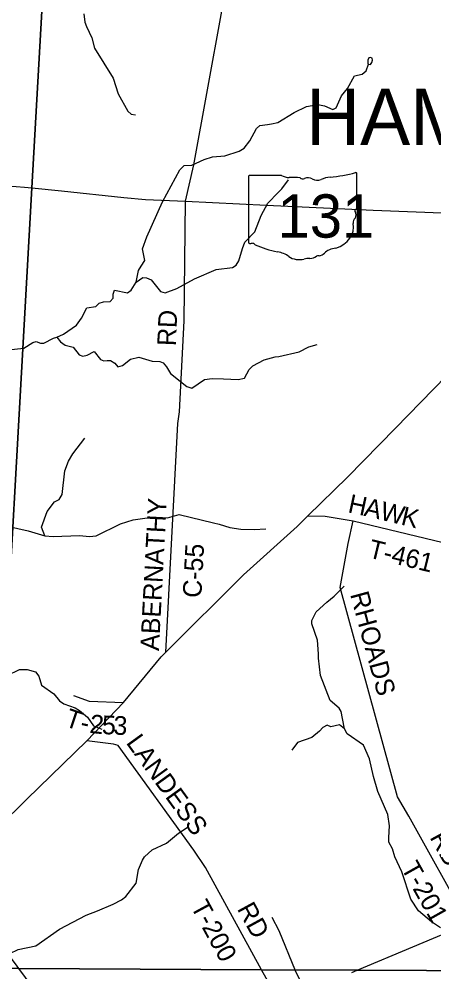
# Model space of a CAD drawing. Extents: x 1525783 to 1900577, y 218250 to 627376.
# Drawn here: x 1605912 to 1612574, y 406047 to 421352 of the extents above; entities that cross this region are included whole.
import ezdxf

# ---------------------------------------------------------------- set-up
doc = ezdxf.new("R2010")
doc.units = 0
for name, color, linetype in [('GM_X_County_Road', 7, 'Continuous'), ('GM_X_County_Road_Text', 7, 'Continuous'), ('GM_X_Minor_Lake', 7, 'Continuous'), ('GM_X_Minor_River', 7, 'Continuous'), ('GM_X_State_Location', 7, 'Continuous'), ('GM_X_State_Route', 7, 'Continuous'), ('GM_X_State_Shield', 7, 'Continuous'), ('GM_X_Township', 7, 'Continuous'), ('GM_X_Township_Road', 7, 'Continuous'), ('GM_X_Township_Road_Text', 7, 'Continuous'), ('GM_X_Township_Text', 7, 'Continuous')]:
    doc.layers.add(name, color=color, linetype=linetype)

msp = doc.modelspace()

# ---------------------------------------------------------------- linework, layer by layer
at = {"layer": 'GM_X_County_Road'}
for points in [[(1608269, 411183), (1608464, 414858), (1608487, 415045), (1608565, 416503), (1608586, 418427), (1608716, 419011), (1609385, 422687)], [(1611256, 406038), (1611342, 406074), (1613127, 406826), (1613947, 407230), (1615231, 407863), (1616608, 408515), (1617145, 408715), (1617473, 408841), (1617964, 408964), (1618317, 409077), (1618631, 409129), (1618798, 409160), (1618899, 409164), (1619022, 409136), (1619131, 409161), (1619132, 409161)], [(1606245, 405645), (1606244, 405645), (1605908, 406102), (1605855, 406175), (1605496, 406642), (1605444, 406709), (1605257, 406949), (1604744, 407631)]]:
    msp.add_lwpolyline(points, dxfattribs=at)
at = {"layer": 'GM_X_Minor_Lake'}
for points in [[(1611515, 420692), (1611510, 420636), (1611522, 420629)], [(1611522, 420629), (1611554, 420623), (1611574, 420652), (1611585, 420692), (1611582, 420726), (1611554, 420735), (1611530, 420729), (1611515, 420692)]]:
    msp.add_lwpolyline(points, dxfattribs=at)
at = {"layer": 'GM_X_Minor_River'}
for points in [[(1606952, 421435), (1606970, 421300), (1606995, 421233), (1607082, 421053), (1607123, 420884), (1607423, 420404), (1607506, 420152), (1607657, 419871), (1607715, 419823), (1607783, 419812)], [(1605738, 416038), (1605991, 416068), (1606131, 416159), (1606189, 416172), (1606256, 416145), (1606309, 416146), (1606464, 416226), (1606517, 416243), (1606626, 416291), (1606833, 416434), (1606917, 416550), (1607000, 416715), (1607147, 416737), (1607196, 416790), (1607266, 416809), (1607374, 416815), (1607425, 416868), (1607421, 416936), (1607446, 416996), (1607653, 416954), (1607714, 416999), (1607793, 417126), (1607828, 417314), (1607875, 417381), (1607931, 417474), (1607894, 417661), (1607962, 417857), (1608215, 418419), (1608496, 418931), (1608561, 418998), (1608688, 419004), (1608886, 419095), (1609017, 419137), (1609219, 419155), (1609447, 419229), (1609526, 419276), (1609620, 419398), (1609726, 419593), (1609779, 419640), (1609900, 419658), (1609968, 419669), (1610068, 419691), (1610328, 419849), (1610528, 419946), (1610707, 419980), (1610817, 419960), (1610948, 419900), (1611006, 419929), (1611090, 420118), (1611188, 420236), (1611300, 420439), (1611423, 420465), (1611486, 420520), (1611522, 420629)], [(1607793, 417126), (1607898, 417202), (1607958, 417197), (1608034, 417162), (1608183, 416977), (1608256, 416953), (1608444, 417024), (1608727, 417179), (1609077, 417328), (1609338, 417361), (1609400, 417398), (1609440, 417471), (1609499, 417667), (1609535, 417770), (1609698, 417936), (1609799, 418199), (1609907, 418395), (1610074, 418569), (1610134, 418624), (1610236, 418768)], [(1606517, 416243), (1606577, 416168), (1606655, 416112), (1606780, 416084), (1606878, 415958), (1606934, 415939), (1607006, 415955), (1607120, 416015), (1607221, 415883), (1607275, 415860), (1607327, 415867), (1607379, 415867), (1607449, 415823), (1607498, 415764), (1607572, 415785), (1607702, 415891), (1607835, 415921), (1608050, 415857), (1608171, 415850), (1608226, 415829), (1608281, 415764), (1608312, 415714), (1608343, 415661), (1608604, 415448), (1608684, 415424), (1608889, 415561), (1609011, 415579), (1609195, 415573), (1609430, 415565), (1609530, 415584), (1609607, 415722), (1609668, 415784), (1609848, 415881), (1610025, 415927), (1610081, 415934), (1610409, 416007), (1610563, 416090), (1610700, 416124)], [(1606325, 413051), (1606270, 413192), (1606362, 413443), (1606479, 413597), (1606554, 413636), (1606606, 413716), (1606647, 414098), (1606707, 414251), (1606776, 414370), (1606971, 414621)], [(1605729, 413208), (1606058, 413132), (1606325, 413051), (1606459, 413041), (1606882, 413055), (1607042, 413042), (1607153, 413052), (1607543, 413242), (1607746, 413306), (1608008, 413344), (1608294, 413341), (1608481, 413395), (1609034, 413261), (1609124, 413238), (1609297, 413188), (1609473, 413159), (1609685, 413151), (1609872, 413164)], [(1612678, 406753), (1612533, 406853), (1612327, 407030), (1612202, 407214), (1612056, 407655), (1611945, 407895), (1611910, 408022), (1611852, 408131), (1611849, 408205), (1611862, 408391), (1611834, 408576), (1611675, 408943), (1611602, 409186), (1611538, 409472), (1611445, 409691), (1611179, 409873), (1611138, 409950), (1611104, 410117), (1611082, 410231), (1611051, 410286), (1610908, 410406), (1610755, 410807), (1610719, 411088), (1610718, 411156), (1610703, 411377), (1610613, 411636), (1610611, 411692), (1610685, 411830), (1610854, 411987), (1610974, 412080), (1611134, 412242)], [(1605721, 410810), (1605919, 410904), (1606045, 410904), (1606175, 410868), (1606229, 410797), (1606271, 410654), (1606471, 410514), (1606561, 410400), (1606630, 410353), (1606811, 410288), (1606885, 410247), (1607011, 410140), (1607105, 410000), (1607240, 409946)], [(1611138, 409950), (1611059, 410017), (1610916, 409985), (1610862, 410008), (1610788, 409975), (1610735, 409912), (1610611, 409811), (1610382, 409734), (1610290, 409607)], [(1607426, 407134), (1607559, 407204), (1607626, 407259), (1607790, 407474), (1607832, 407690), (1607893, 407843), (1607924, 407897), (1608052, 408007), (1608278, 408113), (1608475, 408276), (1608611, 408366)], [(1605371, 405887), (1605563, 406050), (1605674, 406243), (1605762, 406345), (1605897, 406405), (1606183, 406466), (1606562, 406736), (1606992, 406957), (1607172, 407028), (1607426, 407134)], [(1610481, 405804), (1610350, 406062), (1610091, 406705), (1609975, 406923)]]:
    msp.add_lwpolyline(points, dxfattribs=at)
at = {"layer": 'GM_X_State_Route'}
for points in [[(1602048, 418923), (1602207, 418917), (1603014, 418877), (1604113, 418795), (1605023, 418727), (1605595, 418682), (1606001, 418653), (1606117, 418641), (1606594, 418594), (1607594, 418486), (1607944, 418455), (1608586, 418427), (1609883, 418364), (1611598, 418285), (1612839, 418232), (1613398, 418205), (1615443, 418107)], [(1605382, 408178), (1605535, 408330), (1605581, 408375), (1606035, 408824), (1607003, 409758), (1607587, 410373), (1608196, 411110), (1608269, 411183), (1609514, 412424), (1610377, 413202), (1610549, 413372), (1611185, 413993), (1611955, 414781), (1613181, 416039), (1613652, 416518), (1614010, 416850), (1614613, 417396), (1614907, 417682), (1615443, 418107)]]:
    msp.add_lwpolyline(points, dxfattribs=at)
at = {"layer": 'GM_X_State_Shield'}
for p, q in [((1609598, 418823), (1609598, 417767)), ((1610124, 418841), (1609615, 418841)), ((1611338, 418315), (1611338, 418868)), ((1611338, 418315), (1611338, 418315))]:
    msp.add_line(p, q, dxfattribs=at)
for centre, major_axis, start_param, end_param in [((1609618, 418825), (20.2, 0), 1.712693, 3.28349), ((1610246, 418964), (196, 0), 4.042523, 4.731795), ((1610311, 418248), (702, 0), 1.404758, 1.657858), ((1610470, 418831), (56.4, 0), 3.836095, 5.185415), ((1610553, 418709), (117, 0), 0.950623, 2.079405), ((1610704, 418876), (141, 0), 4.081561, 5.145723), ((1610953, 418519), (371, 0), 1.699011, 2.107814), ((1610718, 420282), (1845, 0), 4.814394, 5.042369), ((1611319, 418870), (19.4, 0), 6.141152, 7.989035), ((1611317, 418313), (20.7, 0), 5.05454, 6.418171), ((1611407, 418083), (131, 0), 2.387724, 3.262537), ((1611333, 418274), (30, 0), 1.883978, 3.671073), ((1611143, 418204), (180, 0), 5.934695, 6.695948), ((1610821, 418013), (462, 0), 5.101752, 6.440018), ((1609618, 417764), (20.3, 0), 3.00124, 4.508301), ((1609621, 417872), (155, 0), 4.665946, 4.897461), ((1609653, 417706), (56, 0), 0.519207, 1.627899), ((1610359, 418655), (1333, 0), 4.195997, 4.488961), ((1609962, 417292), (417, 0), 0.823519, 1.323587), ((1610585, 417621), (141, 0), 4.691044, 5.507374), ((1610713, 417519), (39.7, 0), 1.147584, 2.315152), ((1610696, 417664), (149, 0), 4.937069, 5.64225), ((1611016, 417470), (253, 0), 1.647645, 2.488434), ((1610413, 417700), (265, 0), 4.026481, 4.996735), ((1610566, 417335), (217, 0), 1.495662, 1.94098)]:
    msp.add_ellipse(centre, major_axis=major_axis, ratio=0.8, start_param=start_param, end_param=end_param, dxfattribs=at)
at = {"layer": 'GM_X_Township'}
for points in [[(1614677, 406057), (1611342, 406074), (1609806, 406082), (1605908, 406102), (1605380, 406105), (1605444, 406709), (1605535, 408330), (1605540, 408402), (1606117, 418641), (1606358, 422904), (1606725, 429409), (1606912, 432726), (1609960, 434558), (1611723, 435618), (1615012, 437595)], [(1606358, 422904), (1606117, 418641), (1605540, 408402), (1603980, 408713), (1602095, 409088), (1601494, 409207), (1595504, 410399), (1595464, 410407), (1590391, 410366), (1588273, 410349), (1586648, 410335), (1582301, 410300), (1580380, 410197), (1580442, 412790), (1580491, 414838), (1580602, 418918), (1580746, 423359)], [(1613116, 374096), (1606320, 374160), (1604029, 374172), (1603265, 374179), (1596599, 374241), (1594394, 374306), (1593734, 374365), (1595319, 377014), (1596289, 378635), (1601754, 387770), (1602513, 389039), (1603468, 390634), (1604445, 398538), (1605040, 403354), (1605380, 406105), (1605908, 406102), (1609806, 406082), (1611342, 406074), (1614677, 406057)]]:
    msp.add_lwpolyline(points, dxfattribs=at)
at = {"layer": 'GM_X_Township_Road'}
for points in [[(1610549, 413372), (1610825, 413370), (1611277, 413292), (1613013, 412877), (1615331, 412320)], [(1613127, 406826), (1612173, 408551), (1611990, 408859), (1611069, 412223), (1611195, 412930), (1611277, 413292)], [(1606786, 410488), (1607036, 410396), (1607587, 410373)], [(1609975, 405775), (1609975, 405775), (1609806, 406082), (1608906, 407722), (1608721, 408000), (1607503, 409684), (1607427, 409703), (1607003, 409758)]]:
    msp.add_lwpolyline(points, dxfattribs=at)

# ---------------------------------------------------------------- texts
at = {"layer": 'GM_X_County_Road_Text'}
for s, rotation, p in [('RD', 87.6521, (1608430, 416096)), ('ABERNATHY', 86.9871, (1608157, 411200)), ('C-55', 86.915, (1608838, 412050))]:
    msp.add_text(s, height=300, rotation=rotation, dxfattribs=at).set_placement(p)
at = {"layer": 'GM_X_State_Location'}
for s in ['s', 'r']:
    msp.add_text(s, height=1, dxfattribs=at).set_placement((1610448, 418225))
msp.add_text('131', height=1, rotation=0, dxfattribs=at).set_placement((1610095, 418152))
at = {"layer": 'GM_X_State_Shield'}
msp.add_text('131', height=696.1, dxfattribs=at).set_placement((1610063, 417841))
at = {"layer": 'GM_X_Township_Road_Text'}
for s, rotation, p in [('H', 347.8778, (1611179, 413431)), ('A', 346.5628, (1611436, 413376)), ('W', 346.5043, (1611692, 413315)), ('K', 346.5031, (1612030, 413234)), ('T-461', 346.3729, (1611504, 412708)), ('RHOADS', 285.2111, (1611226, 412114)), ('T', 341.4346, (1606630, 410000)), ('-', 347.9135, (1606879, 409919)), ('2', 354.3924, (1607036, 409887)), ('5', 357.6318, (1607238, 409868)), ('3', 357.6318, (1607423, 409860)), ('LANDESS', 305.8931, (1607621, 409728)), ('RD', 298.7673, (1612500, 408210)), ('T-201', 299.3271, (1612039, 407718)), ('T-200', 298.4532, (1608661, 407100)), ('RD', 298.5713, (1609407, 407062))]:
    msp.add_text(s, height=300, rotation=rotation, dxfattribs=at).set_placement(p)
at = {"layer": 'GM_X_Township_Text'}
msp.add_text('HAMER', height=900, rotation=0, dxfattribs=at).set_placement((1610520, 419332))

doc.saveas('drawing.dxf')
